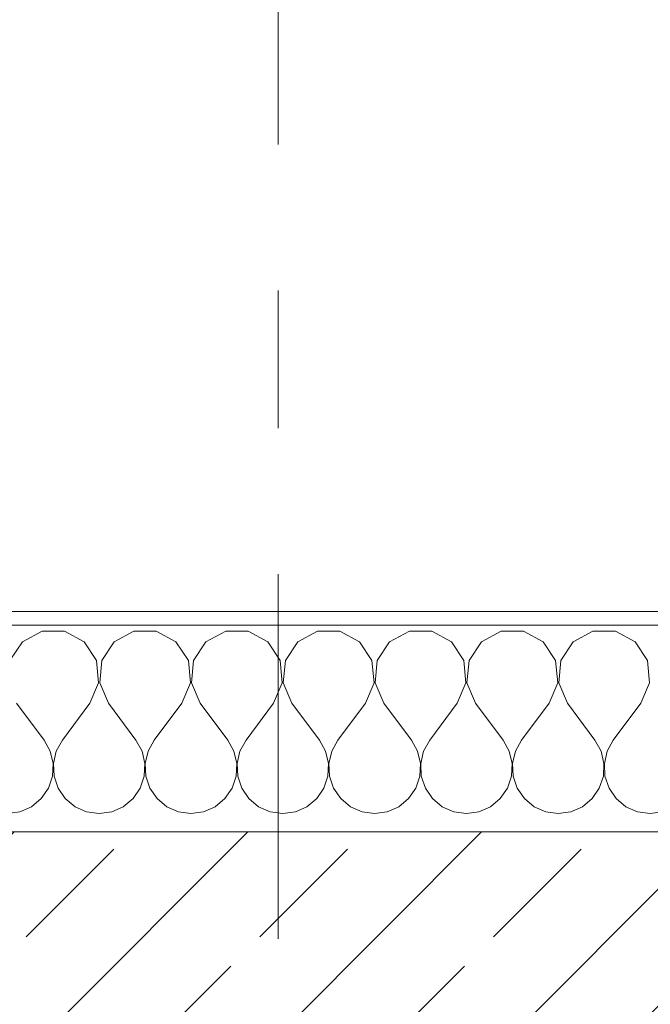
# Model space of a CAD drawing. Header units: metres. Extents: x -3.6 to 90.7, y -11.1 to 18.
# Tile 453 of 656: x 29.142 to 29.6, y 13.57 to 14.284. Entities that reach past the tile are written whole.
import ezdxf

# ---------------------------------------------------------------- set-up
doc = ezdxf.new("R2010")
doc.units = ezdxf.units.M
doc.header["$MEASUREMENT"] = 0
doc.linetypes.add('Strichlinie doppelt', pattern=[0.546806, 0.264583, -0.105833, 0.070556, -0.105833])
for name, color, linetype in [('152 - Bemaßung_ Beschriftung.Ausbau', 7, 'Continuous'), ('451 - Universal.Achsen Raster', 7, 'Continuous'), ('603 - Struktur.Bodenplatte_ Decke Roh', 7, 'Continuous'), ('604 - Struktur.Wand Aussen', 7, 'Continuous')]:
    doc.layers.add(name, color=color, linetype=linetype)
doc.styles.add('ERSTELLTER_STIL_2', font='txt')
doc.dimstyles.new('ERSTELLTER_STIL__3', dxfattribs={"dimtxt": 0.1, "dimasz": 0.0532, "dimexe": 0.18, "dimexo": 0.0625, "dimgap": 0, "dimtad": 1, "dimtih": 1, "dimtoh": 1, "dimzin": 0, "dimdsep": 46, "dimtxsty": 'ERSTELLTER_STIL_2', "dimblk": 'ARROWHEAD_2', "dimblk1": 'ARROWHEAD_2', "dimblk2": 'ARROWHEAD_2', "dimcen": 0.09, "dimse1": 1, "dimse2": 1, "dimclrd": 7, "dimclre": 7, "dimclrt": 7, "dimazin": 0, "dimtfac": 1, "dimtdec": 4, "dimtmove": 0, "dimatfit": 3, "dimfxl": 1, "dimtolj": 1, "dimtzin": 0, "dimarcsym": 0})

# ---------------------------------------------------------------- blocks, each defined once
blk = doc.blocks.new('*X22')
at = {"layer": '604 - Struktur.Wand Aussen', "color": 7, "linetype": 'Continuous', "lineweight": 5}
for p, q in [((29.15855, 13.84066), (29.14424, 13.83299)), ((29.17479, 13.84066), (29.15855, 13.84066)), ((29.1891, 13.83299), (29.17479, 13.84066)), ((29.22521, 13.84066), (29.2109, 13.83299)), ((29.24145, 13.84066), (29.22521, 13.84066)), ((29.25576, 13.83299), (29.24145, 13.84066)), ((29.29188, 13.84066), (29.27757, 13.83299)), ((29.30812, 13.84066), (29.29188, 13.84066)), ((29.32243, 13.83299), (29.30812, 13.84066)), ((29.35855, 13.84066), (29.34424, 13.83299)), ((29.37479, 13.84066), (29.35855, 13.84066)), ((29.3891, 13.83299), (29.37479, 13.84066)), ((29.42521, 13.84066), (29.4109, 13.83299)), ((29.44145, 13.84066), (29.42521, 13.84066)), ((29.45576, 13.83299), (29.44145, 13.84066)), ((29.49188, 13.84066), (29.47757, 13.83299)), ((29.50812, 13.84066), (29.49188, 13.84066)), ((29.52243, 13.83299), (29.50812, 13.84066)), ((29.55855, 13.84066), (29.54424, 13.83299)), ((29.57479, 13.84066), (29.55855, 13.84066)), ((29.5891, 13.83299), (29.57479, 13.84066)), ((29.14424, 13.83299), (29.13525, 13.81947)), ((29.19808, 13.81947), (29.1891, 13.83299)), ((29.2109, 13.83299), (29.20192, 13.81947)), ((29.26475, 13.81947), (29.25576, 13.83299)), ((29.27757, 13.83299), (29.26858, 13.81947)), ((29.33142, 13.81947), (29.32243, 13.83299)), ((29.34424, 13.83299), (29.33525, 13.81947)), ((29.39808, 13.81947), (29.3891, 13.83299)), ((29.4109, 13.83299), (29.40192, 13.81947)), ((29.46475, 13.81947), (29.45576, 13.83299)), ((29.47757, 13.83299), (29.46858, 13.81947)), ((29.53142, 13.81947), (29.52243, 13.83299)), ((29.54424, 13.83299), (29.53525, 13.81947)), ((29.59808, 13.81947), (29.5891, 13.83299)), ((29.19962, 13.8033), (29.19808, 13.81947)), ((29.20192, 13.81947), (29.20038, 13.8033)), ((29.26629, 13.8033), (29.26475, 13.81947)), ((29.26858, 13.81947), (29.26705, 13.8033)), ((29.33295, 13.8033), (29.33142, 13.81947)), ((29.33525, 13.81947), (29.33371, 13.8033)), ((29.39962, 13.8033), (29.39808, 13.81947)), ((29.40192, 13.81947), (29.40038, 13.8033)), ((29.46629, 13.8033), (29.46475, 13.81947)), ((29.46858, 13.81947), (29.46705, 13.8033)), ((29.53295, 13.8033), (29.53142, 13.81947)), ((29.53525, 13.81947), (29.53371, 13.8033)), ((29.59962, 13.8033), (29.59808, 13.81947)), ((29.19333, 13.78833), (29.19962, 13.8033)), ((29.20038, 13.8033), (29.20667, 13.78833)), ((29.26, 13.78833), (29.26629, 13.8033)), ((29.26705, 13.8033), (29.27333, 13.78833)), ((29.32667, 13.78833), (29.33295, 13.8033)), ((29.33371, 13.8033), (29.34, 13.78833)), ((29.39333, 13.78833), (29.39962, 13.8033)), ((29.40038, 13.8033), (29.40667, 13.78833)), ((29.46, 13.78833), (29.46629, 13.8033)), ((29.46705, 13.8033), (29.47333, 13.78833)), ((29.52667, 13.78833), (29.53295, 13.8033)), ((29.53371, 13.8033), (29.54, 13.78833)), ((29.59333, 13.78833), (29.59962, 13.8033)), ((29.14, 13.78833), (29.16, 13.76167)), ((29.19333, 13.78833), (29.17333, 13.76167)), ((29.20667, 13.78833), (29.22667, 13.76167)), ((29.26, 13.78833), (29.24, 13.76167)), ((29.27333, 13.78833), (29.29333, 13.76167)), ((29.32667, 13.78833), (29.30667, 13.76167)), ((29.34, 13.78833), (29.36, 13.76167)), ((29.39333, 13.78833), (29.37333, 13.76167)), ((29.40667, 13.78833), (29.42667, 13.76167)), ((29.46, 13.78833), (29.44, 13.76167)), ((29.47333, 13.78833), (29.49333, 13.76167)), ((29.52667, 13.78833), (29.50667, 13.76167)), ((29.54, 13.78833), (29.56, 13.76167)), ((29.59333, 13.78833), (29.57333, 13.76167)), ((29.16445, 13.75362), (29.16, 13.76167)), ((29.17333, 13.76167), (29.16888, 13.75362)), ((29.23112, 13.75362), (29.22667, 13.76167)), ((29.24, 13.76167), (29.23555, 13.75362)), ((29.29778, 13.75362), (29.29333, 13.76167)), ((29.30667, 13.76167), (29.30222, 13.75362)), ((29.36445, 13.75362), (29.36, 13.76167)), ((29.37333, 13.76167), (29.36888, 13.75362)), ((29.43112, 13.75362), (29.42667, 13.76167)), ((29.44, 13.76167), (29.43555, 13.75362)), ((29.49778, 13.75362), (29.49333, 13.76167)), ((29.50667, 13.76167), (29.50222, 13.75362)), ((29.56445, 13.75362), (29.56, 13.76167)), ((29.57333, 13.76167), (29.56888, 13.75362)), ((29.16653, 13.74466), (29.16445, 13.75362)), ((29.16888, 13.75362), (29.1668, 13.74466)), ((29.2332, 13.74466), (29.23112, 13.75362)), ((29.23555, 13.75362), (29.23347, 13.74466)), ((29.29987, 13.74466), (29.29778, 13.75362)), ((29.30222, 13.75362), (29.30013, 13.74466)), ((29.36653, 13.74466), (29.36445, 13.75362)), ((29.36888, 13.75362), (29.3668, 13.74466)), ((29.4332, 13.74466), (29.43112, 13.75362)), ((29.43555, 13.75362), (29.43347, 13.74466)), ((29.49987, 13.74466), (29.49778, 13.75362)), ((29.50222, 13.75362), (29.50013, 13.74466)), ((29.56653, 13.74466), (29.56445, 13.75362)), ((29.56888, 13.75362), (29.5668, 13.74466)), ((29.16609, 13.73547), (29.16653, 13.74466)), ((29.1668, 13.74466), (29.16725, 13.73547)), ((29.23275, 13.73547), (29.2332, 13.74466)), ((29.23347, 13.74466), (29.23391, 13.73547)), ((29.29942, 13.73547), (29.29987, 13.74466)), ((29.30013, 13.74466), (29.30058, 13.73547)), ((29.36609, 13.73547), (29.36653, 13.74466)), ((29.3668, 13.74466), (29.36725, 13.73547)), ((29.43275, 13.73547), (29.4332, 13.74466)), ((29.43347, 13.74466), (29.43391, 13.73547)), ((29.49942, 13.73547), (29.49987, 13.74466)), ((29.50013, 13.74466), (29.50058, 13.73547)), ((29.56609, 13.73547), (29.56653, 13.74466)), ((29.5668, 13.74466), (29.56725, 13.73547)), ((29.16315, 13.72676), (29.16609, 13.73547)), ((29.16725, 13.73547), (29.17019, 13.72676)), ((29.22981, 13.72676), (29.23275, 13.73547)), ((29.23391, 13.73547), (29.23685, 13.72676)), ((29.29648, 13.72676), (29.29942, 13.73547)), ((29.30058, 13.73547), (29.30352, 13.72676)), ((29.36315, 13.72676), (29.36609, 13.73547)), ((29.36725, 13.73547), (29.37019, 13.72676)), ((29.42981, 13.72676), (29.43275, 13.73547)), ((29.43391, 13.73547), (29.43685, 13.72676)), ((29.49648, 13.72676), (29.49942, 13.73547)), ((29.50058, 13.73547), (29.50352, 13.72676)), ((29.56315, 13.72676), (29.56609, 13.73547)), ((29.56725, 13.73547), (29.57019, 13.72676)), ((29.15794, 13.71918), (29.16315, 13.72676)), ((29.17019, 13.72676), (29.17539, 13.71918)), ((29.22461, 13.71918), (29.22981, 13.72676)), ((29.23685, 13.72676), (29.24206, 13.71918)), ((29.29127, 13.71918), (29.29648, 13.72676)), ((29.30352, 13.72676), (29.30873, 13.71918)), ((29.35794, 13.71918), (29.36315, 13.72676)), ((29.37019, 13.72676), (29.37539, 13.71918)), ((29.42461, 13.71918), (29.42981, 13.72676)), ((29.43685, 13.72676), (29.44206, 13.71918)), ((29.49127, 13.71918), (29.49648, 13.72676)), ((29.50352, 13.72676), (29.50873, 13.71918)), ((29.55794, 13.71918), (29.56315, 13.72676)), ((29.57019, 13.72676), (29.57539, 13.71918)), ((29.15086, 13.71331), (29.15794, 13.71918)), ((29.17539, 13.71918), (29.18248, 13.71331)), ((29.21752, 13.71331), (29.22461, 13.71918)), ((29.24206, 13.71918), (29.24914, 13.71331)), ((29.28419, 13.71331), (29.29127, 13.71918)), ((29.30873, 13.71918), (29.31581, 13.71331)), ((29.35086, 13.71331), (29.35794, 13.71918)), ((29.37539, 13.71918), (29.38248, 13.71331)), ((29.41752, 13.71331), (29.42461, 13.71918)), ((29.44206, 13.71918), (29.44914, 13.71331)), ((29.48419, 13.71331), (29.49127, 13.71918)), ((29.50873, 13.71918), (29.51581, 13.71331)), ((29.55086, 13.71331), (29.55794, 13.71918)), ((29.57539, 13.71918), (29.58248, 13.71331)), ((29.13333, 13.70833), (29.14244, 13.7096)), ((29.14244, 13.7096), (29.15086, 13.71331)), ((29.18248, 13.71331), (29.19089, 13.7096)), ((29.19089, 13.7096), (29.2, 13.70833)), ((29.2, 13.70833), (29.20911, 13.7096)), ((29.20911, 13.7096), (29.21752, 13.71331)), ((29.24914, 13.71331), (29.25756, 13.7096)), ((29.25756, 13.7096), (29.26667, 13.70833)), ((29.26667, 13.70833), (29.27578, 13.7096)), ((29.27578, 13.7096), (29.28419, 13.71331)), ((29.31581, 13.71331), (29.32422, 13.7096)), ((29.32422, 13.7096), (29.33333, 13.70833)), ((29.33333, 13.70833), (29.34244, 13.7096)), ((29.34244, 13.7096), (29.35086, 13.71331)), ((29.38248, 13.71331), (29.39089, 13.7096)), ((29.39089, 13.7096), (29.4, 13.70833)), ((29.4, 13.70833), (29.40911, 13.7096)), ((29.40911, 13.7096), (29.41752, 13.71331)), ((29.44914, 13.71331), (29.45756, 13.7096)), ((29.45756, 13.7096), (29.46667, 13.70833)), ((29.46667, 13.70833), (29.47578, 13.7096)), ((29.47578, 13.7096), (29.48419, 13.71331)), ((29.51581, 13.71331), (29.52422, 13.7096)), ((29.52422, 13.7096), (29.53333, 13.70833)), ((29.53333, 13.70833), (29.54244, 13.7096)), ((29.54244, 13.7096), (29.55086, 13.71331)), ((29.58248, 13.71331), (29.59089, 13.7096)), ((29.59089, 13.7096), (29.6, 13.70833)), ((29.6, 13.70833), (29.60911, 13.7096))]:
    blk.add_line(p, q, dxfattribs=at)
blk = doc.blocks.new('*D228')
at = {"layer": '152 - Bemaßung_ Beschriftung.Ausbau', "color": 7, "linetype": 'Continuous', "lineweight": 5}
for p, q in [((28.74, 14.8025), (28.74, 14.9075)), ((29.94, 14.8025), (29.94, 14.9075)), ((28.76021, 14.89), (28.71979, 14.82)), ((29.96021, 14.89), (29.91979, 14.82)), ((28.74, 14.855), (29.94, 14.855))]:
    blk.add_line(p, q, dxfattribs=at)
at = {"layer": '152 - Bemaßung_ Beschriftung.Ausbau', "color": 7, "lineweight": 5, "insert": (29.20697, 14.875), "char_height": 0.1, "attachment_point": 7, "style": 'ERSTELLTER_STIL_2'}
blk.add_mtext('\\A1;{\\pql;\\fArial|b0|i0|c0|p38;1,20}', dxfattribs=at)
blk = doc.blocks.new('ARROWHEAD_2')
at = {"color": 0, "linetype": 'Continuous', "lineweight": 0}
for p, q in [((-0.378, -0.655), (0.378, 0.655)), ((0, 0), (-1, 0))]:
    blk.add_line(p, q, dxfattribs=at)
blk = doc.blocks.new('*D264')
at = {"layer": '152 - Bemaßung_ Beschriftung.Ausbau', "color": 7, "linetype": 'Continuous', "lineweight": 5}
for p, q in [((25.79997, 15.3025), (25.79997, 15.4075)), ((29.24997, 15.3025), (29.24997, 15.4075)), ((25.82018, 15.39), (25.77977, 15.32)), ((29.27018, 15.39), (29.22977, 15.32)), ((25.79997, 15.355), (29.24997, 15.355))]:
    blk.add_line(p, q, dxfattribs=at)
at = {"layer": '152 - Bemaßung_ Beschriftung.Ausbau', "color": 7, "lineweight": 5, "char_height": 0.1, "attachment_point": 7, "style": 'ERSTELLTER_STIL_2'}
for s, insert in [('\\A1;{\\pql;\\fArial|b0|i0|c0|p38;3,45}', (27.31606, 15.375)), ('\\A1;{\\pql;\\fArial|b0|i0|c0|p38;15}', (29.07797, 15.375))]:
    blk.add_mtext(s, dxfattribs=dict(at, insert=insert))
blk = doc.blocks.new('*D265')
at = {"layer": '152 - Bemaßung_ Beschriftung.Ausbau', "color": 7, "linetype": 'Continuous', "lineweight": 5}
for p, q in [((29.24997, 15.3025), (29.24997, 15.4075)), ((29.39997, 15.3025), (29.39997, 15.4075)), ((29.27018, 15.39), (29.22977, 15.32)), ((29.42018, 15.39), (29.37977, 15.32)), ((29.24997, 15.355), (29.39997, 15.355))]:
    blk.add_line(p, q, dxfattribs=at)
blk = doc.blocks.new('*D266')
at = {"layer": '152 - Bemaßung_ Beschriftung.Ausbau', "color": 7, "linetype": 'Continuous', "lineweight": 5}
for p, q in [((29.39997, 15.3025), (29.39997, 15.4075)), ((32.84997, 15.3025), (32.84997, 15.4075)), ((29.42018, 15.39), (29.37977, 15.32)), ((32.87018, 15.39), (32.82977, 15.32)), ((29.39997, 15.355), (32.84997, 15.355))]:
    blk.add_line(p, q, dxfattribs=at)
at = {"layer": '152 - Bemaßung_ Beschriftung.Ausbau', "color": 7, "lineweight": 5, "char_height": 0.1, "attachment_point": 7, "style": 'ERSTELLTER_STIL_2'}
for s, insert in [('\\A1;{\\pql;\\fArial|b0|i0|c0|p38;3,45}', (30.91606, 15.375)), ('\\A1;{\\pql;\\fArial|b0|i0|c0|p38;15}', (32.67797, 15.375))]:
    blk.add_mtext(s, dxfattribs=dict(at, insert=insert))
blk = doc.blocks.new('*D303')
at = {"layer": '152 - Bemaßung_ Beschriftung.Ausbau', "color": 7, "linetype": 'Continuous', "lineweight": 5}
for p, q in [((25.87999, 15.8025), (25.87999, 15.9075)), ((29.17999, 15.8025), (29.17999, 15.9075)), ((25.9002, 15.89), (25.85978, 15.82)), ((29.2002, 15.89), (29.15978, 15.82)), ((25.87999, 15.855), (29.17999, 15.855))]:
    blk.add_line(p, q, dxfattribs=at)
at = {"layer": '152 - Bemaßung_ Beschriftung.Ausbau', "color": 7, "lineweight": 5, "insert": (27.39696, 15.875), "char_height": 0.1, "attachment_point": 7, "style": 'ERSTELLTER_STIL_2'}
blk.add_mtext('\\A1;{\\pql;\\fArial|b0|i0|c0|p38;3,30}', dxfattribs=at)
blk = doc.blocks.new('*D304')
at = {"layer": '152 - Bemaßung_ Beschriftung.Ausbau', "color": 7, "linetype": 'Continuous', "lineweight": 5}
for p, q in [((29.17999, 15.8025), (29.17999, 15.9075)), ((29.47999, 15.8025), (29.47999, 15.9075)), ((29.2002, 15.89), (29.15978, 15.82)), ((29.5002, 15.89), (29.45978, 15.82)), ((29.17999, 15.855), (29.47999, 15.855))]:
    blk.add_line(p, q, dxfattribs=at)
at = {"layer": '152 - Bemaßung_ Beschriftung.Ausbau', "color": 7, "lineweight": 5, "insert": (29.2541, 15.875), "char_height": 0.1, "attachment_point": 7, "style": 'ERSTELLTER_STIL_2'}
blk.add_mtext('\\A1;{\\pql;\\fArial|b0|i0|c0|p38;30}', dxfattribs=at)
blk = doc.blocks.new('*D305')
at = {"layer": '152 - Bemaßung_ Beschriftung.Ausbau', "color": 7, "linetype": 'Continuous', "lineweight": 5}
for p, q in [((29.47999, 15.8025), (29.47999, 15.9075)), ((32.77999, 15.8025), (32.77999, 15.9075)), ((29.5002, 15.89), (29.45978, 15.82)), ((32.8002, 15.89), (32.75978, 15.82)), ((29.47999, 15.855), (32.77999, 15.855))]:
    blk.add_line(p, q, dxfattribs=at)
at = {"layer": '152 - Bemaßung_ Beschriftung.Ausbau', "color": 7, "lineweight": 5, "insert": (30.99696, 15.875), "char_height": 0.1, "attachment_point": 7, "style": 'ERSTELLTER_STIL_2'}
blk.add_mtext('\\A1;{\\pql;\\fArial|b0|i0|c0|p38;3,30}', dxfattribs=at)

msp = doc.modelspace()

# ---------------------------------------------------------------- hatches: boundary and pattern name
at = {"layer": '604 - Struktur.Wand Aussen', "linetype": 'Continuous', "lineweight": 0, "true_color": 0x000000}
h = msp.add_hatch(dxfattribs=at)
h.set_pattern_fill('Verputz_0001', color=18, style=0, pattern_type=2)
h.set_pattern_definition([(0, (0, 0), (0, 0.08660254), [0, -0.05]), (0, (0.025, 0.0433), (0, 0.08660254), [0, -0.05])])
h.paths.add_polyline_path([(28.65, 13.855), (28.65, 13.845), (30.03, 13.845), (30.03, 13.855)])
h = msp.add_hatch(dxfattribs=at)
h.set_pattern_fill('Beton__Stahlbeton_0001', color=18, style=0, pattern_type=2)
h.set_pattern_definition([(45, (0, 0), (-0.0848528, 0.0848528), []), (45, (-0.04243, 0.04243), (-0.0848528, 0.0848528), [0.09, -0.03])])
h.paths.add_polyline_path([(28.68, 13.695), (28.68, 13.575), (28.74, 13.575), (28.74, 13.505), (28.74, 13.455), (29.94, 13.455), (29.94, 13.505), (29.94, 13.575), (30, 13.575), (30, 13.695)])

# ---------------------------------------------------------------- linework, layer by layer
at = {"layer": '451 - Universal.Achsen Raster', "color": 160, "linetype": 'Strichlinie doppelt', "lineweight": 9, "true_color": 0x3232ff}
msp.add_line((29.32999, -10.585), (29.32999, 16.355), dxfattribs=at)
at = {"layer": '603 - Struktur.Bodenplatte_ Decke Roh', "color": 7, "linetype": 'Continuous', "lineweight": 18, "flags": 128}
msp.add_lwpolyline([(-0.015, 0.005), (62.27503, 0.005), (62.27503, 13.695), (50.77999, 13.695), (50.77999, 13.455), (50.77999, 12.99998), (50.84002, 12.99998), (50.84002, 8.58498), (49.03003, 8.58498), (49.03003, 8.72498), (47.41002, 8.72498), (47.41002, 12.99998), (47.47999, 12.99998), (47.47999, 13.455), (47.47999, 13.695), (14.77999, 13.695)], dxfattribs=at)
at = {"layer": '604 - Struktur.Wand Aussen', "color": 7, "linetype": 'Continuous', "lineweight": 5}
msp.add_line((30, 13.845), (28.68, 13.845), dxfattribs=at)
at = {"layer": '604 - Struktur.Wand Aussen', "color": 7, "linetype": 'Continuous', "lineweight": 13}
msp.add_line((30, 13.695), (28.68, 13.695), dxfattribs=at)
at = {"layer": '604 - Struktur.Wand Aussen', "color": 7, "linetype": 'Continuous', "lineweight": 5, "flags": 128}
msp.add_lwpolyline([(30.03, 13.855), (28.65, 13.855)], dxfattribs=at)

# ---------------------------------------------------------------- block references
at = {"layer": '604 - Struktur.Wand Aussen', "color": 7, "lineweight": 18}
msp.add_blockref('*X22', (0, 0), dxfattribs=at)

# ---------------------------------------------------------------- dimensions: what is measured, and where the dimension line sits
at = {"layer": '152 - Bemaßung_ Beschriftung.Ausbau', "color": 7, "linetype": 'Continuous', "lineweight": 5}
for base, p1, p2, picture, middle in [((29.17999, 15.855), (25.87999, 12.99998), (29.17999, 12.99998), '*D303', (27.52684, 15.925)), ((29.47999, 15.855), (29.17999, 12.99998), (29.47999, 12.99998), '*D304', (29.33034, 15.925)), ((32.77999, 15.855), (29.47999, 12.99998), (32.77999, 12.99998), '*D305', (31.12684, 15.925)), ((29.24997, 15.355), (25.79997, 10.74998), (29.24997, 10.60999), '*D264', (27.44594, 15.425)), ((32.84997, 15.355), (29.39997, 10.60999), (32.84997, 10.74998), '*D266', (31.04594, 15.425)), ((29.39997, 15.355), (29.24997, 10.60999), (29.39997, 10.60999), '*D265', (29.15421, 15.425)), ((29.94, 14.855), (28.74, 13.575), (29.94, 13.575), '*D228', (29.33685, 14.925))]:
    dim = msp.add_linear_dim(base=base, p1=p1, p2=p2, dimstyle='ERSTELLTER_STIL__3', dxfattribs=at)
    dim.commit()
    dim.dimension.update_dxf_attribs({"geometry": picture, "text_midpoint": middle, "dimtype": 160})

doc.saveas('drawing.dxf')
